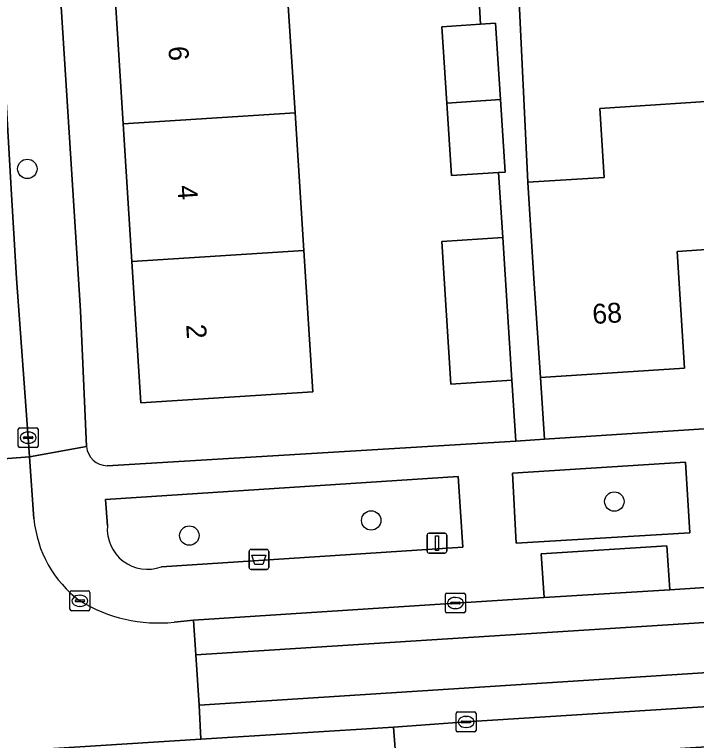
# Model space of a CAD drawing. Extents: x 159680 to 160786, y 387323 to 388340.
# Drawn here: x 160236.36 to 160270.7, y 388022.23 to 388058.78 of the extents above; entities that cross this region are included whole.
import ezdxf

# ---------------------------------------------------------------- set-up
doc = ezdxf.new("R2010")
doc.units = 0
for name, color, linetype in [('IMGEO_Afvalbak', 7, 'Continuous'), ('IMGEO_Boom', 7, 'Continuous'), ('IMGEO_Erf', 7, 'Continuous'), ('IMGEO_Groenvoorziening', 7, 'Continuous'), ('IMGEO_Kolk', 7, 'Continuous'), ('IMGEO_Lichtmast', 7, 'Continuous'), ('IMGEO_Pand', 7, 'Continuous'), ('IMGEO_Pand_nummerreeks', 7, 'Continuous'), ('IMGEO_Parkeervlak_open', 7, 'Continuous'), ('IMGEO_Rijbaan_lokaal_gesloten', 7, 'Continuous'), ('IMGEO_Rijbaan_lokaal_open', 7, 'Continuous'), ('IMGEO_Voetpad_open', 7, 'Continuous')]:
    doc.layers.add(name, color=color, linetype=linetype)

msp = doc.modelspace()

# ---------------------------------------------------------------- linework, layer by layer
at = {"layer": 'IMGEO_Afvalbak'}
for p, q in [((160248.174, 388030.948), (160248.174, 388031.748)), ((160248.174, 388031.748), (160248.174, 388030.948)), ((160248.274, 388031.848), (160249.064, 388031.848)), ((160249.064, 388031.848), (160248.274, 388031.848)), ((160249.164, 388031.748), (160249.164, 388030.948)), ((160249.164, 388030.948), (160249.164, 388031.748)), ((160249.064, 388030.848), (160248.274, 388030.848)), ((160248.274, 388030.848), (160249.064, 388030.848))]:
    msp.add_line(p, q, dxfattribs=at)
msp.add_lwpolyline([(160248.317, 388031.562), (160249.021, 388031.562), (160248.872, 388031.092), (160248.466, 388031.092), (160248.317, 388031.562)], dxfattribs=at)
for centre, start, end in [((160248.274, 388031.748), 90, 180), ((160248.274, 388031.748), 90, 180), ((160249.064, 388031.748), 0, 90), ((160249.064, 388031.748), 360, 90), ((160248.274, 388030.948), 180, 270), ((160248.274, 388030.948), 180, 270), ((160249.064, 388030.948), 270, 0), ((160249.064, 388030.948), 270, 0)]:
    msp.add_arc(centre, 0.1, start, end, dxfattribs=at)
at = {"layer": 'IMGEO_Boom'}
for centre in [(160237.005, 388051.011), (160266.564, 388034.262), (160254.322, 388033.311), (160245.166, 388032.548)]:
    msp.add_circle(centre, 0.489, dxfattribs=at)
at = {"layer": 'IMGEO_Erf'}
for points in [[(160259.647, 388061.573), (160260.959, 388061.639), (160260.82, 388064.374), (160258.228, 388064.234), (160258.012, 388068.256), (160257.785, 388072.461), (160260.386, 388072.601), (160260.229, 388075.305), (160257.345, 388075.138), (160256.927, 388082.361), (160256.879, 388083.19), (160248.651, 388082.657), (160237.271, 388081.916), (160239.688, 388043.867), (160239.994, 388037.032)], [(160241.021, 388036.065), (160261.609, 388037.303), (160261.41, 388040.373), (160258.33, 388040.177), (160257.874, 388047.354), (160260.954, 388047.55), (160260.738, 388050.83), (160258.369, 388050.674), (160258.128, 388054.325), (160257.874, 388058.163), (160259.824, 388058.292), (160259.647, 388061.573)], [(160261.729, 388060.499), (160262.203, 388050.335), (160266.054, 388050.585), (160265.829, 388054.048), (160272.192, 388054.462)], [(160272.67, 388047.05), (160269.724, 388046.858), (160270.107, 388040.971), (160262.843, 388040.499), (160263.044, 388037.396), (160343.46, 388042.602)]]:
    msp.add_lwpolyline(points, dxfattribs=at)
msp.add_lwpolyline([(160250.933, 388046.907), (160251.388, 388039.782), (160242.729, 388039.229), (160242.275, 388046.348), (160241.832, 388053.286), (160241.389, 388060.227), (160240.945, 388067.168), (160240.503, 388074.102), (160240.048, 388081.226), (160248.707, 388081.778), (160249.163, 388074.636), (160249.604, 388067.72), (160250.048, 388060.779), (160250.491, 388053.838)], close=True, dxfattribs=at)
msp.add_arc((160241.038, 388037.112), 1.047, 184.3607, 269.0863, dxfattribs=at)
at = {"layer": 'IMGEO_Groenvoorziening'}
msp.add_lwpolyline([(160261.431, 388035.692), (160261.627, 388032.169), (160270.37, 388032.695), (160270.144, 388036.251)], close=True, dxfattribs=at)
for points in [[(160243.756, 388030.974), (160258.933, 388031.971), (160258.701, 388035.517), (160240.946, 388034.364)], [(160240.946, 388034.364), (160241.04, 388033.041)]]:
    msp.add_lwpolyline(points, dxfattribs=at)
msp.add_arc((160243.063, 388032.882), 2.03, 175.4964, 289.9581, dxfattribs=at)
at = {"layer": 'IMGEO_Kolk'}
for p, q in [((160236.548, 388037.052), (160236.548, 388037.904)), ((160236.623, 388037.978), (160237.475, 388037.978)), ((160237.549, 388037.904), (160237.549, 388037.052)), ((160236.807, 388037.472), (160236.807, 388037.484)), ((160236.85, 388037.521), (160237.248, 388037.521)), ((160237.036, 388037.758), (160237.061, 388037.758)), ((160237.291, 388037.484), (160237.291, 388037.472)), ((160237.245, 388037.435), (160236.847, 388037.435)), ((160237.059, 388037.198), (160237.034, 388037.198)), ((160237.475, 388036.978), (160236.623, 388036.978)), ((160239.155, 388028.838), (160239.155, 388029.69)), ((160239.23, 388029.764), (160240.082, 388029.764)), ((160239.643, 388029.544), (160239.668, 388029.544)), ((160240.156, 388029.69), (160240.156, 388028.838)), ((160258.063, 388028.727), (160258.063, 388029.579)), ((160258.138, 388029.653), (160258.99, 388029.653)), ((160259.064, 388029.579), (160259.064, 388028.727)), ((160239.414, 388029.258), (160239.414, 388029.27)), ((160239.852, 388029.221), (160239.454, 388029.221)), ((160239.457, 388029.307), (160239.855, 388029.307)), ((160239.898, 388029.27), (160239.898, 388029.258)), ((160258.322, 388029.147), (160258.322, 388029.159)), ((160258.76, 388029.11), (160258.362, 388029.11)), ((160258.365, 388029.196), (160258.763, 388029.196)), ((160258.551, 388029.433), (160258.576, 388029.433)), ((160258.806, 388029.159), (160258.806, 388029.147)), ((160240.082, 388028.764), (160239.23, 388028.764)), ((160239.666, 388028.984), (160239.641, 388028.984)), ((160258.574, 388028.873), (160258.549, 388028.873)), ((160258.99, 388028.653), (160258.138, 388028.653)), ((160258.602, 388022.741), (160258.602, 388023.593)), ((160258.677, 388023.667), (160259.529, 388023.667)), ((160259.603, 388023.593), (160259.603, 388022.741)), ((160259.09, 388023.447), (160259.115, 388023.447)), ((160258.861, 388023.161), (160258.861, 388023.173)), ((160259.299, 388023.124), (160258.901, 388023.124)), ((160258.904, 388023.21), (160259.302, 388023.21)), ((160259.113, 388022.887), (160259.088, 388022.887)), ((160259.345, 388023.173), (160259.345, 388023.161)), ((160259.529, 388022.667), (160258.677, 388022.667))]:
    msp.add_line(p, q, dxfattribs=at)
for points in [[(160236.548, 388037.052), (160236.548, 388037.904)], [(160236.623, 388037.978), (160237.475, 388037.978)], [(160237.549, 388037.904), (160237.549, 388037.052)], [(160237.475, 388036.978), (160236.623, 388036.978)], [(160239.155, 388028.838), (160239.155, 388029.69)], [(160239.23, 388029.764), (160240.082, 388029.764)], [(160240.156, 388029.69), (160240.156, 388028.838)], [(160258.063, 388028.727), (160258.063, 388029.579)], [(160258.138, 388029.653), (160258.99, 388029.653)], [(160259.064, 388029.579), (160259.064, 388028.727)], [(160240.082, 388028.764), (160239.23, 388028.764)], [(160258.99, 388028.653), (160258.138, 388028.653)], [(160258.602, 388022.741), (160258.602, 388023.593)], [(160258.677, 388023.667), (160259.529, 388023.667)], [(160259.603, 388023.593), (160259.603, 388022.741)], [(160259.529, 388022.667), (160258.677, 388022.667)]]:
    msp.add_lwpolyline(points, dxfattribs=at)
for centre, radius, start, end in [((160236.625, 388037.902), 0.0765, 91.552, 178.448), ((160236.625, 388037.902), 0.0765, 91.552, 178.448), ((160237.473, 388037.902), 0.0765, 1.552, 88.448), ((160237.473, 388037.902), 0.0765, 1.552, 88.448), ((160236.847, 388037.481), 0.0403, 85.8775, 175.7526), ((160237.252, 388037.483), 0.0386, 1.7309, 96.639), ((160236.844, 388037.471), 0.0366, 178.938, 274.7102), ((160237.248, 388037.478), 0.043, 264.8664, 352.4533), ((160236.625, 388037.054), 0.0765, 181.552, 268.448), ((160236.625, 388037.054), 0.0765, 181.552, 268.448), ((160237.473, 388037.054), 0.0765, 271.552, 358.448), ((160237.473, 388037.054), 0.0765, 271.552, 358.448), ((160239.232, 388029.688), 0.0765, 91.552, 178.448), ((160239.232, 388029.688), 0.0765, 91.552, 178.448), ((160240.08, 388029.688), 0.0765, 1.552, 88.448), ((160240.08, 388029.688), 0.0765, 1.552, 88.448), ((160258.14, 388029.577), 0.0765, 91.552, 178.448), ((160258.14, 388029.577), 0.0765, 91.552, 178.448), ((160258.988, 388029.577), 0.0765, 1.552, 88.448), ((160258.988, 388029.577), 0.0765, 1.552, 88.448), ((160239.454, 388029.267), 0.0403, 85.8775, 175.7526), ((160239.451, 388029.257), 0.0366, 178.938, 274.7102), ((160239.855, 388029.264), 0.043, 264.8664, 352.4533), ((160239.859, 388029.269), 0.0386, 1.7309, 96.639), ((160258.362, 388029.156), 0.0403, 85.8775, 175.7526), ((160258.359, 388029.146), 0.0366, 178.938, 274.7102), ((160258.763, 388029.153), 0.043, 264.8664, 352.4533), ((160258.767, 388029.158), 0.0386, 1.7309, 96.639), ((160239.232, 388028.84), 0.0765, 181.552, 268.448), ((160239.232, 388028.84), 0.0765, 181.552, 268.448), ((160240.08, 388028.84), 0.0765, 271.552, 358.448), ((160240.08, 388028.84), 0.0765, 271.552, 358.448), ((160258.14, 388028.729), 0.0765, 181.552, 268.448), ((160258.14, 388028.729), 0.0765, 181.552, 268.448), ((160258.988, 388028.729), 0.0765, 271.552, 358.448), ((160258.988, 388028.729), 0.0765, 271.552, 358.448), ((160258.679, 388023.591), 0.0765, 91.552, 178.448), ((160258.679, 388023.591), 0.0765, 91.552, 178.448), ((160259.527, 388023.591), 0.0765, 1.552, 88.448), ((160259.527, 388023.591), 0.0765, 1.552, 88.448), ((160258.901, 388023.17), 0.0403, 85.8775, 175.7526), ((160258.898, 388023.16), 0.0366, 178.938, 274.7102), ((160259.302, 388023.167), 0.043, 264.8664, 352.4533), ((160259.306, 388023.172), 0.0386, 1.7309, 96.639), ((160258.679, 388022.743), 0.0765, 181.552, 268.448), ((160258.679, 388022.743), 0.0765, 181.552, 268.448), ((160259.527, 388022.743), 0.0765, 271.552, 358.448), ((160259.527, 388022.743), 0.0765, 271.552, 358.448)]:
    msp.add_arc(centre, radius, start, end, dxfattribs=at)
for centre, major_axis, ratio, start_param, end_param in [((160237.035, 388037.478), (-0.387, 0.002), 0.722429, 4.712389, 7.853982), ((160237.06, 388037.478), (-0.39, 0.002), 0.717154, 1.570796, 4.712389), ((160239.642, 388029.264), (-0.387, 0.002), 0.722429, 4.712389, 7.853982), ((160239.667, 388029.264), (-0.39, 0.002), 0.717154, 1.570796, 4.712389), ((160258.55, 388029.153), (-0.387, 0.002), 0.722429, 4.712389, 7.853982), ((160258.575, 388029.153), (-0.39, 0.002), 0.717154, 1.570796, 4.712389), ((160259.089, 388023.167), (-0.387, 0.002), 0.722429, 4.712389, 7.853982), ((160259.114, 388023.167), (-0.39, 0.002), 0.717154, 1.570796, 4.712389)]:
    msp.add_ellipse(centre, major_axis=major_axis, ratio=ratio, start_param=start_param, end_param=end_param, dxfattribs=at)
at = {"layer": 'IMGEO_Lichtmast'}
for p, q in [((160257.135, 388031.765), (160257.135, 388032.565)), ((160257.135, 388032.565), (160257.135, 388031.765)), ((160257.235, 388032.665), (160258.025, 388032.665)), ((160258.025, 388032.665), (160257.235, 388032.665)), ((160258.125, 388032.565), (160258.125, 388031.765)), ((160258.125, 388031.765), (160258.125, 388032.565)), ((160258.025, 388031.665), (160257.235, 388031.665)), ((160257.235, 388031.665), (160258.025, 388031.665))]:
    msp.add_line(p, q, dxfattribs=at)
msp.add_lwpolyline([(160257.555, 388032.54), (160257.705, 388032.54), (160257.705, 388031.79), (160257.555, 388031.79), (160257.555, 388032.54)], dxfattribs=at)
for centre, start, end in [((160257.235, 388032.565), 90, 180), ((160257.235, 388032.565), 90, 180), ((160258.025, 388032.565), 0, 90), ((160258.025, 388032.565), 360, 90), ((160257.235, 388031.765), 180, 270), ((160257.235, 388031.765), 180, 270), ((160258.025, 388031.765), 270, 0), ((160258.025, 388031.765), 270, 0)]:
    msp.add_arc(centre, 0.1, start, end, dxfattribs=at)
at = {"layer": 'IMGEO_Pand'}
for points in [[(160250.491, 388053.838), (160250.048, 388060.779), (160241.389, 388060.227), (160241.832, 388053.286)], [(160260.575, 388058.341), (160259.824, 388058.292), (160257.874, 388058.163), (160258.128, 388054.325), (160260.829, 388054.497)], [(160260.829, 388054.497), (160258.128, 388054.325), (160258.369, 388050.674), (160260.738, 388050.83), (160261.07, 388050.852)], [(160272.192, 388054.462), (160265.829, 388054.048), (160266.054, 388050.585), (160262.203, 388050.335), (160262.518, 388045.489), (160262.843, 388040.499), (160270.107, 388040.971), (160269.724, 388046.858), (160272.67, 388047.05)], [(160250.933, 388046.907), (160250.491, 388053.838), (160241.832, 388053.286), (160242.275, 388046.348)], [(160261.41, 388040.373), (160260.954, 388047.55), (160257.874, 388047.354), (160258.33, 388040.177)], [(160242.275, 388046.348), (160242.729, 388039.229), (160251.388, 388039.782), (160250.933, 388046.907)]]:
    msp.add_lwpolyline(points, close=True, dxfattribs=at)
at = {"layer": 'IMGEO_Parkeervlak_open'}
for points in [[(160263.039, 388029.425), (160269.356, 388029.816), (160269.216, 388032.025), (160262.888, 388031.623)], [(160339.005, 388028.206), (160338.592, 388028.187), (160297.975, 388025.628), (160280.045, 388024.494), (160259.103, 388023.167), (160255.446, 388022.909), (160255.596, 388020.929), (160308.738, 388024.292), (160339.136, 388026.242)]]:
    msp.add_lwpolyline(points, close=True, dxfattribs=at)
at = {"layer": 'IMGEO_Rijbaan_lokaal_gesloten'}
for points in [[(160338.195, 388034.165), (160336.541, 388034.05), (160330.104, 388033.673), (160318.787, 388033.009), (160317.603, 388032.912), (160309.501, 388032.454), (160297.65, 388031.683), (160297.399, 388031.668), (160289.544, 388031.148), (160279.473, 388030.494), (160277.493, 388030.35), (160269.356, 388029.816), (160263.039, 388029.425), (160258.564, 388029.153), (160245.382, 388028.282), (160245.491, 388026.537), (160290.916, 388029.427), (160338.317, 388032.462)], [(160338.592, 388028.187), (160338.462, 388029.906), (160303.208, 388027.708), (160245.653, 388024.011), (160245.738, 388022.293), (160255.446, 388022.909), (160259.103, 388023.167), (160280.045, 388024.494), (160297.975, 388025.628)]]:
    msp.add_lwpolyline(points, close=True, dxfattribs=at)
at = {"layer": 'IMGEO_Rijbaan_lokaal_open'}
for points in [[(160235.251, 388066.114), (160230.234, 388065.798), (160231.608, 388043.916), (160232.032, 388037.037), (160232.059, 388036.125), (160237.122, 388036.512), (160237.049, 388037.478), (160236.464, 388045.498), (160236.187, 388050.014)], [(160342.087, 388034.465), (160339.206, 388034.235), (160338.195, 388034.165), (160338.317, 388032.462), (160290.916, 388029.427), (160245.491, 388026.537), (160245.653, 388024.011), (160303.208, 388027.708), (160338.462, 388029.906), (160338.592, 388028.187), (160339.005, 388028.206), (160339.757, 388028.241), (160342.466, 388028.402)]]:
    msp.add_lwpolyline(points, close=True, dxfattribs=at)
for points in [[(160237.339, 388033.392), (160237.122, 388036.512), (160232.059, 388036.125), (160232.244, 388033.137)], [(160245.491, 388026.537), (160245.382, 388028.282), (160244.395, 388028.183)], [(160228.198, 388021.177), (160235.933, 388021.671), (160245.738, 388022.293), (160245.653, 388024.011), (160245.491, 388026.537)]]:
    msp.add_lwpolyline(points, dxfattribs=at)
for centre, radius, start, end in [((160243.145, 388033.937), 5.832, 185.3607, 233.2493), ((160243.643, 388035.816), 7.67, 238.6777, 275.6229)]:
    msp.add_arc(centre, radius, start, end, dxfattribs=at)
at = {"layer": 'IMGEO_Voetpad_open'}
for points in [[(160234.301, 388081.704), (160235.09, 388068.879), (160235.251, 388066.114), (160236.187, 388050.014), (160236.464, 388045.498), (160237.049, 388037.478), (160237.122, 388036.512), (160239.994, 388037.032), (160239.688, 388043.867), (160237.271, 388081.916)], [(160259.647, 388061.573), (160259.824, 388058.292), (160260.575, 388058.341), (160260.829, 388054.497), (160261.07, 388050.852), (160260.738, 388050.83), (160260.954, 388047.55), (160261.41, 388040.373), (160261.609, 388037.303), (160263.044, 388037.396), (160262.843, 388040.499), (160262.518, 388045.489), (160262.203, 388050.335), (160261.729, 388060.499)], [(160348.847, 388040.655), (160348.743, 388041.699), (160348.668, 388042.906), (160345.786, 388042.758), (160343.46, 388042.602), (160263.044, 388037.396), (160261.609, 388037.303), (160241.021, 388036.065)], [(160244.395, 388028.183), (160245.382, 388028.282), (160258.564, 388029.153), (160263.039, 388029.425), (160262.888, 388031.623), (160269.216, 388032.025), (160269.356, 388029.816), (160277.493, 388030.35), (160277.336, 388032.529), (160289.378, 388033.321), (160289.544, 388031.148), (160297.399, 388031.668), (160297.65, 388031.683), (160297.514, 388033.848), (160309.368, 388034.617), (160309.501, 388032.454), (160317.603, 388032.912), (160317.454, 388035.086), (160329.942, 388035.9), (160330.104, 388033.673), (160336.541, 388034.05), (160336.098, 388040.433)], [(160239.994, 388037.032), (160237.122, 388036.512), (160237.339, 388033.392)], [(160240.946, 388034.364), (160258.701, 388035.517), (160258.933, 388031.971), (160243.756, 388030.974)], [(160241.04, 388033.041), (160240.946, 388034.364)], [(160343.496, 388028.444), (160342.495, 388028.403), (160342.466, 388028.402), (160339.757, 388028.241), (160339.005, 388028.206), (160339.136, 388026.242), (160308.738, 388024.292), (160255.596, 388020.929), (160255.446, 388022.909), (160245.738, 388022.293), (160235.933, 388021.671), (160228.198, 388021.177)]]:
    msp.add_lwpolyline(points, dxfattribs=at)
msp.add_lwpolyline([(160261.431, 388035.692), (160270.144, 388036.251), (160270.37, 388032.695), (160261.627, 388032.169)], close=True, dxfattribs=at)
for centre, radius, start, end in [((160241.038, 388037.112), 1.047, 184.3607, 269.0863), ((160243.145, 388033.937), 5.832, 185.3607, 233.2493), ((160243.063, 388032.882), 2.03, 175.4964, 289.9581), ((160243.643, 388035.816), 7.67, 238.6777, 275.6229)]:
    msp.add_arc(centre, radius, start, end, dxfattribs=at)

# ---------------------------------------------------------------- texts
at = {"layer": 'IMGEO_Pand_nummerreeks'}
for s, rotation, p in [('6', 273.6527, (160244.109, 388057.163)), ('4', 273.6527, (160244.556, 388050.163)), ('68', 3.7177, (160265.49, 388043.197)), ('2', 273.6527, (160245.003, 388043.166))]:
    msp.add_text(s, height=1, rotation=rotation, dxfattribs=at).set_placement(p)

doc.saveas('drawing.dxf')
